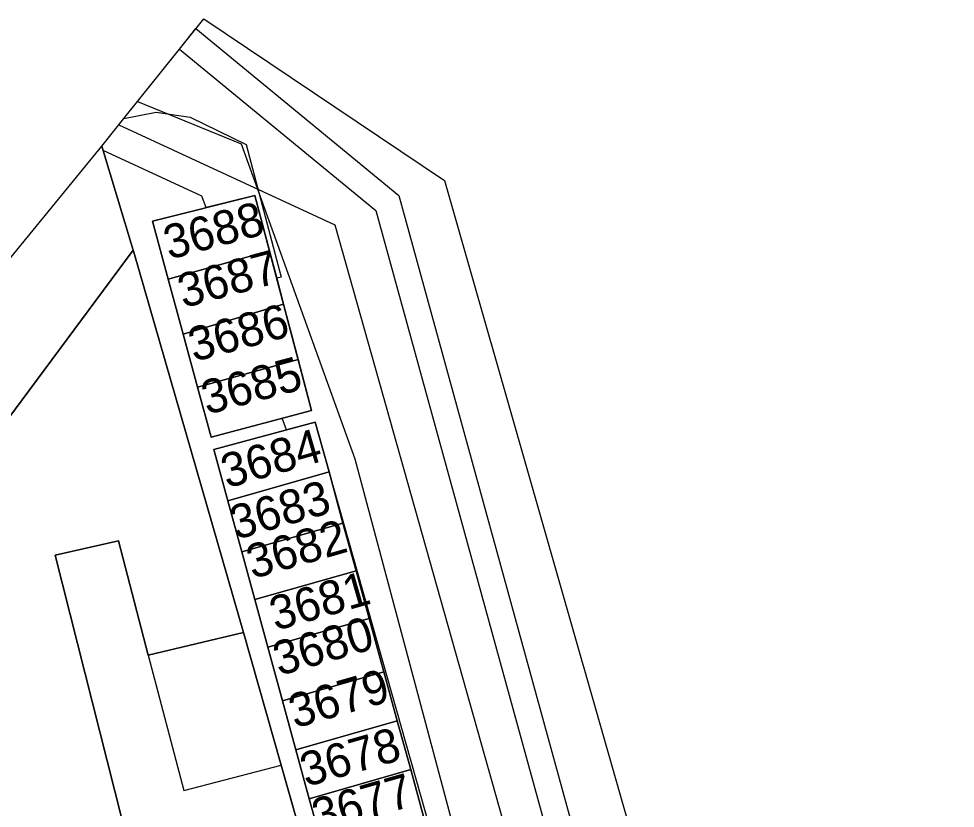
# Model space of a CAD drawing. Extents: x -264070 to -262271, y -1238894 to -1238141.
# Drawn here: x -262414.8 to -262359.7, y -1238187.2 to -1238140.7 of the extents above; entities that cross this region are included whole.
import ezdxf

# ---------------------------------------------------------------- set-up
doc = ezdxf.new("R2010")
doc.units = 0
for name, color, linetype in [('body_kn', 7, 'Continuous'), ('katuz_linie', 7, 'Continuous'), ('kladpar_druhypozemkov', 7, 'Continuous'), ('kladpar_hranice', 7, 'Continuous'), ('kladpar_parcelnecisla', 7, 'Continuous'), ('kladpar_plochy', 7, 'Continuous'), ('tarchy_linie', 7, 'Continuous'), ('zappar_hrandruhpozemk', 7, 'Continuous'), ('zuob_linie', 7, 'Continuous'), ('zuob_plochy', 7, 'Continuous')]:
    doc.layers.add(name, color=color, linetype=linetype)

msp = doc.modelspace()

# ---------------------------------------------------------------- linework, layer by layer
at = {"layer": 'body_kn'}
for p, q in [((-262403.88, -1238140.7), (-262403.88, -1238140.7)), ((-262404.35, -1238141.28), (-262404.35, -1238141.28)), ((-262404.35, -1238141.28), (-262404.35, -1238141.28)), ((-262405.32, -1238142.5), (-262405.32, -1238142.5)), ((-262405.32, -1238142.5), (-262405.32, -1238142.5)), ((-262407.79, -1238145.58), (-262407.79, -1238145.58)), ((-262407.79, -1238145.58), (-262407.79, -1238145.58)), ((-262406.69, -1238146.2), (-262406.69, -1238146.2)), ((-262408.89, -1238146.95), (-262408.89, -1238146.95)), ((-262408.89, -1238146.95), (-262408.89, -1238146.95)), ((-262408.59, -1238146.58), (-262408.59, -1238146.58)), ((-262408.59, -1238146.58), (-262408.59, -1238146.58)), ((-262404.69, -1238146.5), (-262404.69, -1238146.5)), ((-262401.69, -1238148.07), (-262401.69, -1238148.07)), ((-262401.39, -1238148.1), (-262401.39, -1238148.1)), ((-262409.89, -1238148.2), (-262409.89, -1238148.2)), ((-262409.89, -1238148.2), (-262409.89, -1238148.2)), ((-262409.81, -1238148.45), (-262409.81, -1238148.45)), ((-262389.72, -1238150.23), (-262389.72, -1238150.23)), ((-262403.99, -1238151.15), (-262403.99, -1238151.15)), ((-262400.87, -1238151.1), (-262400.87, -1238151.1)), ((-262400.87, -1238151.1), (-262400.87, -1238151.1)), ((-262392.4, -1238151.11), (-262392.4, -1238151.11)), ((-262403.74, -1238151.82), (-262403.74, -1238151.82)), ((-262393.76, -1238151.99), (-262393.76, -1238151.99)), ((-262406.9, -1238152.62), (-262406.9, -1238152.62)), ((-262396.16, -1238152.84), (-262396.16, -1238152.84)), ((-262408.03, -1238154.32), (-262408.03, -1238154.32)), ((-262407.99, -1238154.44), (-262407.99, -1238154.44)), ((-262400.01, -1238154.37), (-262400.01, -1238154.37)), ((-262400.01, -1238154.37), (-262400.01, -1238154.37)), ((-262405.97, -1238156.04), (-262405.97, -1238156.04)), ((-262399.58, -1238155.98), (-262399.58, -1238155.98)), ((-262399.33, -1238155.91), (-262399.33, -1238155.91)), ((-262399.18, -1238157.51), (-262399.18, -1238157.51)), ((-262399.18, -1238157.51), (-262399.18, -1238157.51)), ((-262405.1, -1238159.27), (-262405.1, -1238159.27)), ((-262398.33, -1238160.75), (-262398.33, -1238160.75)), ((-262398.33, -1238160.75), (-262398.33, -1238160.75)), ((-262404.25, -1238162.39), (-262404.25, -1238162.39)), ((-262397.54, -1238163.76), (-262397.54, -1238163.76)), ((-262399.26, -1238164.22), (-262399.26, -1238164.22)), ((-262397.32, -1238164.44), (-262397.32, -1238164.44)), ((-262397.32, -1238164.44), (-262397.32, -1238164.44)), ((-262399.01, -1238164.9), (-262399.01, -1238164.9)), ((-262403.45, -1238165.34), (-262403.45, -1238165.34)), ((-262403.29, -1238166.05), (-262403.29, -1238166.05)), ((-262394.99, -1238166.6), (-262394.99, -1238166.6)), ((-262396.51, -1238167.38), (-262396.51, -1238167.38)), ((-262396.51, -1238167.38), (-262396.51, -1238167.38)), ((-262402.46, -1238169.08), (-262402.46, -1238169.08)), ((-262395.69, -1238170.39), (-262395.69, -1238170.39)), ((-262395.69, -1238170.39), (-262395.69, -1238170.39)), ((-262408.91, -1238171.44), (-262408.91, -1238171.44)), ((-262412.63, -1238172.27), (-262412.63, -1238172.27)), ((-262401.64, -1238172.09), (-262401.64, -1238172.09)), ((-262394.91, -1238173.2), (-262394.91, -1238173.2)), ((-262394.91, -1238173.2), (-262394.91, -1238173.2)), ((-262400.87, -1238174.89), (-262400.87, -1238174.89)), ((-262394.15, -1238176), (-262394.15, -1238176)), ((-262394.15, -1238176), (-262394.15, -1238176)), ((-262401.54, -1238176.82), (-262401.54, -1238176.82)), ((-262400.11, -1238177.7), (-262400.11, -1238177.7)), ((-262407.15, -1238178.16), (-262407.15, -1238178.16)), ((-262407.15, -1238178.16), (-262407.15, -1238178.16)), ((-262393.28, -1238179.15), (-262393.28, -1238179.15)), ((-262393.28, -1238179.15), (-262393.28, -1238179.15)), ((-262399.25, -1238180.85), (-262399.25, -1238180.85)), ((-262392.49, -1238182.03), (-262392.49, -1238182.03)), ((-262392.49, -1238182.03), (-262392.49, -1238182.03)), ((-262398.46, -1238183.73), (-262398.46, -1238183.73)), ((-262399.32, -1238184.63), (-262399.32, -1238184.63)), ((-262391.7, -1238184.9), (-262391.7, -1238184.9)), ((-262391.7, -1238184.9), (-262391.7, -1238184.9)), ((-262405.06, -1238186.13), (-262405.06, -1238186.13)), ((-262397.68, -1238186.61), (-262397.68, -1238186.61))]:
    msp.add_line(p, q, dxfattribs=at)
at = {"layer": 'katuz_linie'}
for points in [[(-262915.44, -1238253.09), (-262898.67, -1238252.06), (-262888, -1238249.92), (-262886.4, -1238249.29), (-262774.26, -1238246.7), (-262751.84, -1238246.22), (-262580.51, -1238242.14), (-262560.81, -1238241.59), (-262532.77, -1238240.69), (-262526.78, -1238240.5), (-262513.1, -1238240.06), (-262503.15, -1238239.74), (-262498.93, -1238240.78), (-262497.9, -1238241.03), (-262491.22, -1238242.67), (-262486.63, -1238243.8), (-262485.37, -1238239.87), (-262456.69, -1238205.4), (-262455.83, -1238204.36), (-262446.26, -1238192.8), (-262431.6, -1238174.74), (-262409.89, -1238148.2), (-262408.59, -1238146.58), (-262403.88, -1238140.7)], [(-262403.88, -1238140.7), (-262389.72, -1238150.23), (-262378.84, -1238188.24), (-262330.05, -1238360.38)]]:
    msp.add_lwpolyline(points, dxfattribs=at)
at = {"layer": 'kladpar_druhypozemkov'}
for p, q in [((-262403.66, -1238152.67), (-262403.66, -1238152.67)), ((-262402.76, -1238155.63), (-262402.76, -1238155.63)), ((-262402.09, -1238158.85), (-262402.09, -1238158.85)), ((-262401.11, -1238161.94), (-262401.11, -1238161.94)), ((-262399.99, -1238165.74), (-262399.99, -1238165.74)), ((-262399.41, -1238168.65), (-262399.41, -1238168.65)), ((-262398.56, -1238171.6), (-262398.56, -1238171.6)), ((-262397.75, -1238174.38), (-262397.75, -1238174.38)), ((-262397.17, -1238177.33), (-262397.17, -1238177.33)), ((-262396.36, -1238180.46), (-262396.36, -1238180.46)), ((-262395.65, -1238183.6), (-262395.65, -1238183.6)), ((-262395.16, -1238186.55), (-262395.16, -1238186.55))]:
    msp.add_line(p, q, dxfattribs=at)
at = {"layer": 'kladpar_hranice'}
msp.add_line((-262389.72, -1238150.23), (-262378.84, -1238188.24), dxfattribs=at)
for points in [[(-262360.5, -1238321.37), (-262399.32, -1238184.63), (-262401.54, -1238176.82), (-262407.99, -1238154.44), (-262408.03, -1238154.32), (-262409.89, -1238148.2), (-262408.59, -1238146.58), (-262403.88, -1238140.7), (-262389.72, -1238150.23)], [(-262409.89, -1238148.2), (-262408.03, -1238154.32), (-262426.3, -1238178.92), (-262431.6, -1238174.74), (-262409.89, -1238148.2)], [(-262397.54, -1238163.76), (-262398.33, -1238160.75), (-262399.18, -1238157.51), (-262399.58, -1238155.98), (-262400.01, -1238154.37), (-262400.87, -1238151.1), (-262406.9, -1238152.62), (-262405.97, -1238156.04), (-262405.1, -1238159.27), (-262404.25, -1238162.39), (-262403.45, -1238165.34), (-262397.54, -1238163.76)], [(-262400.87, -1238151.1), (-262400.01, -1238154.37), (-262405.97, -1238156.04), (-262406.9, -1238152.62), (-262400.87, -1238151.1)], [(-262378.39, -1238313.48), (-262397.8, -1238318.94), (-262431.42, -1238202.75), (-262452.64, -1238226.14), (-262472.8, -1238248.65), (-262478.54, -1238253.05), (-262489.87, -1238252.04), (-262488.14, -1238247.65), (-262486.63, -1238243.8), (-262479.13, -1238250.08), (-262448.05, -1238212.77), (-262451.61, -1238209.67), (-262450.62, -1238208.43), (-262441.18, -1238196.73), (-262426.3, -1238178.92), (-262408.03, -1238154.32), (-262407.99, -1238154.44), (-262401.54, -1238176.82), (-262407.15, -1238178.16), (-262408.91, -1238171.44), (-262412.63, -1238172.27), (-262408.69, -1238187.87), (-262413.74, -1238189.09), (-262378.39, -1238313.48)], [(-262400.01, -1238154.37), (-262399.58, -1238155.98), (-262399.18, -1238157.51), (-262405.1, -1238159.27), (-262405.97, -1238156.04), (-262400.01, -1238154.37)], [(-262399.18, -1238157.51), (-262398.33, -1238160.75), (-262404.25, -1238162.39), (-262405.1, -1238159.27), (-262399.18, -1238157.51)], [(-262398.33, -1238160.75), (-262397.54, -1238163.76), (-262403.45, -1238165.34), (-262404.25, -1238162.39), (-262398.33, -1238160.75)], [(-262390.93, -1238187.74), (-262391.7, -1238184.9), (-262392.49, -1238182.03), (-262393.28, -1238179.15), (-262394.15, -1238176), (-262394.91, -1238173.2), (-262395.69, -1238170.39), (-262396.51, -1238167.38), (-262397.32, -1238164.44), (-262403.29, -1238166.05), (-262402.46, -1238169.08), (-262401.64, -1238172.09), (-262400.87, -1238174.89), (-262400.11, -1238177.7), (-262399.25, -1238180.85), (-262398.46, -1238183.73), (-262397.68, -1238186.61), (-262396.9, -1238189.43)], [(-262397.32, -1238164.44), (-262396.51, -1238167.38), (-262402.46, -1238169.08), (-262403.29, -1238166.05), (-262397.32, -1238164.44)], [(-262396.51, -1238167.38), (-262395.69, -1238170.39), (-262401.64, -1238172.09), (-262402.46, -1238169.08), (-262396.51, -1238167.38)], [(-262395.69, -1238170.39), (-262394.91, -1238173.2), (-262400.87, -1238174.89), (-262401.64, -1238172.09), (-262395.69, -1238170.39)], [(-262360.5, -1238321.37), (-262374.91, -1238325.69), (-262378.39, -1238313.48), (-262413.74, -1238189.09), (-262408.69, -1238187.87), (-262412.63, -1238172.27), (-262408.91, -1238171.44), (-262407.15, -1238178.16), (-262401.54, -1238176.82), (-262399.32, -1238184.63), (-262360.5, -1238321.37)], [(-262394.91, -1238173.2), (-262394.15, -1238176), (-262400.11, -1238177.7), (-262400.87, -1238174.89), (-262394.91, -1238173.2)], [(-262394.15, -1238176), (-262393.28, -1238179.15), (-262399.25, -1238180.85), (-262400.11, -1238177.7), (-262394.15, -1238176)], [(-262393.28, -1238179.15), (-262392.49, -1238182.03), (-262398.46, -1238183.73), (-262399.25, -1238180.85), (-262393.28, -1238179.15)], [(-262392.49, -1238182.03), (-262391.7, -1238184.9), (-262397.68, -1238186.61), (-262398.46, -1238183.73), (-262392.49, -1238182.03)], [(-262391.7, -1238184.9), (-262390.93, -1238187.74), (-262396.9, -1238189.43), (-262397.68, -1238186.61), (-262391.7, -1238184.9)]]:
    msp.add_lwpolyline(points, dxfattribs=at)
at = {"layer": 'kladpar_plochy'}
for p, q in [((-262408.59, -1238146.58), (-262403.88, -1238140.7)), ((-262403.88, -1238140.7), (-262389.72, -1238150.23)), ((-262409.89, -1238148.2), (-262408.59, -1238146.58)), ((-262408.03, -1238154.32), (-262409.89, -1238148.2)), ((-262389.72, -1238150.23), (-262378.84, -1238188.24)), ((-262400.87, -1238151.1), (-262406.9, -1238152.62)), ((-262400.01, -1238154.37), (-262400.87, -1238151.1)), ((-262406.9, -1238152.62), (-262405.97, -1238156.04)), ((-262407.99, -1238154.44), (-262408.03, -1238154.32)), ((-262401.54, -1238176.82), (-262407.99, -1238154.44)), ((-262399.58, -1238155.98), (-262400.01, -1238154.37)), ((-262405.97, -1238156.04), (-262405.1, -1238159.27)), ((-262399.18, -1238157.51), (-262399.58, -1238155.98)), ((-262398.33, -1238160.75), (-262399.18, -1238157.51)), ((-262405.1, -1238159.27), (-262404.25, -1238162.39)), ((-262397.54, -1238163.76), (-262398.33, -1238160.75)), ((-262404.25, -1238162.39), (-262403.45, -1238165.34)), ((-262403.45, -1238165.34), (-262397.54, -1238163.76)), ((-262397.32, -1238164.44), (-262403.29, -1238166.05)), ((-262396.51, -1238167.38), (-262397.32, -1238164.44)), ((-262403.29, -1238166.05), (-262402.46, -1238169.08)), ((-262395.69, -1238170.39), (-262396.51, -1238167.38)), ((-262402.46, -1238169.08), (-262401.64, -1238172.09)), ((-262394.91, -1238173.2), (-262395.69, -1238170.39)), ((-262401.64, -1238172.09), (-262400.87, -1238174.89)), ((-262394.15, -1238176), (-262394.91, -1238173.2)), ((-262400.87, -1238174.89), (-262400.11, -1238177.7)), ((-262393.28, -1238179.15), (-262394.15, -1238176)), ((-262399.32, -1238184.63), (-262401.54, -1238176.82)), ((-262400.11, -1238177.7), (-262399.25, -1238180.85)), ((-262392.49, -1238182.03), (-262393.28, -1238179.15)), ((-262399.25, -1238180.85), (-262398.46, -1238183.73)), ((-262391.7, -1238184.9), (-262392.49, -1238182.03)), ((-262398.46, -1238183.73), (-262397.68, -1238186.61)), ((-262360.5, -1238321.37), (-262399.32, -1238184.63)), ((-262390.93, -1238187.74), (-262391.7, -1238184.9)), ((-262397.68, -1238186.61), (-262396.9, -1238189.43))]:
    msp.add_line(p, q, dxfattribs=at)
for points in [[(-262409.89, -1238148.2), (-262408.03, -1238154.32), (-262426.3, -1238178.92), (-262431.6, -1238174.74)], [(-262400.87, -1238151.1), (-262400.01, -1238154.37), (-262405.97, -1238156.04), (-262406.9, -1238152.62)], [(-262378.39, -1238313.48), (-262397.8, -1238318.94), (-262431.42, -1238202.75), (-262452.64, -1238226.14), (-262472.8, -1238248.65), (-262478.54, -1238253.05), (-262489.87, -1238252.04), (-262488.14, -1238247.65), (-262486.63, -1238243.8), (-262479.13, -1238250.08), (-262448.05, -1238212.77), (-262451.61, -1238209.67), (-262450.62, -1238208.43), (-262441.18, -1238196.73), (-262426.3, -1238178.92), (-262408.03, -1238154.32), (-262407.99, -1238154.44), (-262401.54, -1238176.82), (-262407.15, -1238178.16), (-262408.91, -1238171.44), (-262412.63, -1238172.27), (-262408.69, -1238187.87), (-262413.74, -1238189.09)], [(-262400.01, -1238154.37), (-262399.58, -1238155.98), (-262399.18, -1238157.51), (-262405.1, -1238159.27), (-262405.97, -1238156.04)], [(-262399.18, -1238157.51), (-262398.33, -1238160.75), (-262404.25, -1238162.39), (-262405.1, -1238159.27)], [(-262398.33, -1238160.75), (-262397.54, -1238163.76), (-262403.45, -1238165.34), (-262404.25, -1238162.39)], [(-262397.32, -1238164.44), (-262396.51, -1238167.38), (-262402.46, -1238169.08), (-262403.29, -1238166.05)], [(-262396.51, -1238167.38), (-262395.69, -1238170.39), (-262401.64, -1238172.09), (-262402.46, -1238169.08)], [(-262395.69, -1238170.39), (-262394.91, -1238173.2), (-262400.87, -1238174.89), (-262401.64, -1238172.09)], [(-262360.5, -1238321.37), (-262374.91, -1238325.69), (-262378.39, -1238313.48), (-262413.74, -1238189.09), (-262408.69, -1238187.87), (-262412.63, -1238172.27), (-262408.91, -1238171.44), (-262407.15, -1238178.16), (-262401.54, -1238176.82), (-262399.32, -1238184.63)], [(-262394.91, -1238173.2), (-262394.15, -1238176), (-262400.11, -1238177.7), (-262400.87, -1238174.89)], [(-262394.15, -1238176), (-262393.28, -1238179.15), (-262399.25, -1238180.85), (-262400.11, -1238177.7)], [(-262393.28, -1238179.15), (-262392.49, -1238182.03), (-262398.46, -1238183.73), (-262399.25, -1238180.85)], [(-262392.49, -1238182.03), (-262391.7, -1238184.9), (-262397.68, -1238186.61), (-262398.46, -1238183.73)], [(-262391.7, -1238184.9), (-262390.93, -1238187.74), (-262396.9, -1238189.43), (-262397.68, -1238186.61)]]:
    msp.add_lwpolyline(points, close=True, dxfattribs=at)
at = {"layer": 'tarchy_linie'}
for points in [[(-262361.97, -1238368.95), (-262344.36, -1238346.87), (-262351.9, -1238325.3), (-262351.83, -1238325.28), (-262397.32, -1238164.44), (-262399.01, -1238164.9), (-262399.26, -1238164.22), (-262397.54, -1238163.76), (-262400.87, -1238151.1), (-262403.74, -1238151.82), (-262403.99, -1238151.15), (-262409.81, -1238148.45), (-262409.89, -1238148.2), (-262408.89, -1238146.95), (-262408.59, -1238146.58), (-262407.79, -1238145.58), (-262405.32, -1238142.5), (-262404.35, -1238141.28)], [(-262404.35, -1238141.28), (-262392.4, -1238151.11), (-262365.07, -1238250.48), (-262335.85, -1238347.87), (-262334.52, -1238347.49), (-262330.76, -1238360.63)], [(-262405.32, -1238142.5), (-262393.76, -1238151.99), (-262366.55, -1238250.91), (-262333.51, -1238360.96), (-262333.36, -1238361.53)], [(-262407.79, -1238145.58), (-262401.69, -1238148.07), (-262394.99, -1238166.6), (-262372.75, -1238249.84), (-262361.76, -1238287.36), (-262340.75, -1238347.48), (-262360.93, -1238372.79), (-262353.34, -1238404.9), (-262342.37, -1238443.9)], [(-262408.89, -1238146.95), (-262396.16, -1238152.84), (-262368.27, -1238251.77), (-262334.29, -1238361.85)]]:
    msp.add_lwpolyline(points, dxfattribs=at)
at = {"layer": 'zappar_hrandruhpozemk'}
for p, q in [((-262404.69, -1238146.5), (-262401.39, -1238148.1)), ((-262407.15, -1238178.16), (-262405.06, -1238186.13)), ((-262405.06, -1238186.13), (-262399.32, -1238184.63))]:
    msp.add_line(p, q, dxfattribs=at)
for points in [[(-262408.59, -1238146.58), (-262406.69, -1238146.2), (-262404.69, -1238146.5)], [(-262401.39, -1238148.1), (-262399.33, -1238155.91), (-262399.58, -1238155.98)]]:
    msp.add_lwpolyline(points, dxfattribs=at)
at = {"layer": 'zuob_linie'}
msp.add_lwpolyline([(-262532.77, -1238240.69), (-262526.78, -1238240.5), (-262513.1, -1238240.06), (-262503.15, -1238239.74), (-262498.93, -1238240.78), (-262497.9, -1238241.03), (-262491.22, -1238242.67), (-262486.63, -1238243.8), (-262485.37, -1238239.87), (-262456.69, -1238205.4), (-262455.83, -1238204.36), (-262446.26, -1238192.8), (-262431.6, -1238174.74), (-262409.89, -1238148.2), (-262408.59, -1238146.58), (-262403.88, -1238140.7), (-262389.72, -1238150.23), (-262378.84, -1238188.24), (-262330.05, -1238360.38)], dxfattribs=at)
at = {"layer": 'zuob_plochy'}
msp.add_lwpolyline([(-262532.77, -1238240.69), (-262526.78, -1238240.5), (-262513.1, -1238240.06), (-262503.15, -1238239.74), (-262498.93, -1238240.78), (-262497.9, -1238241.03), (-262491.22, -1238242.67), (-262486.63, -1238243.8), (-262485.37, -1238239.87), (-262456.69, -1238205.4), (-262455.83, -1238204.36), (-262446.26, -1238192.8), (-262431.6, -1238174.74), (-262409.89, -1238148.2), (-262408.59, -1238146.58), (-262403.88, -1238140.7), (-262389.72, -1238150.23), (-262378.84, -1238188.24), (-262330.05, -1238360.38)], dxfattribs=at)

# ---------------------------------------------------------------- texts
at = {"layer": 'kladpar_parcelnecisla'}
for s, rotation, p in [('3688', 15, (-262405.927, -1238154.892)), ('3687', 15, (-262405.089, -1238157.743)), ('3686', 15, (-262404.464, -1238160.905)), ('3685', 15, (-262403.698, -1238164.02)), ('3684', 16, (-262402.522, -1238168.355)), ('3683', 16, (-262401.991, -1238171.384)), ('3682', 16, (-262401.016, -1238173.689)), ('3681', 16, (-262399.659, -1238176.743)), ('3680', 16, (-262399.453, -1238179.394)), ('3679', 16, (-262398.527, -1238182.484)), ('3678', 16, (-262397.86, -1238185.93)), ('3677', 16, (-262397.161, -1238188.641))]:
    msp.add_text(s, height=2, rotation=rotation, dxfattribs=at).set_placement(p)

doc.saveas('drawing.dxf')
